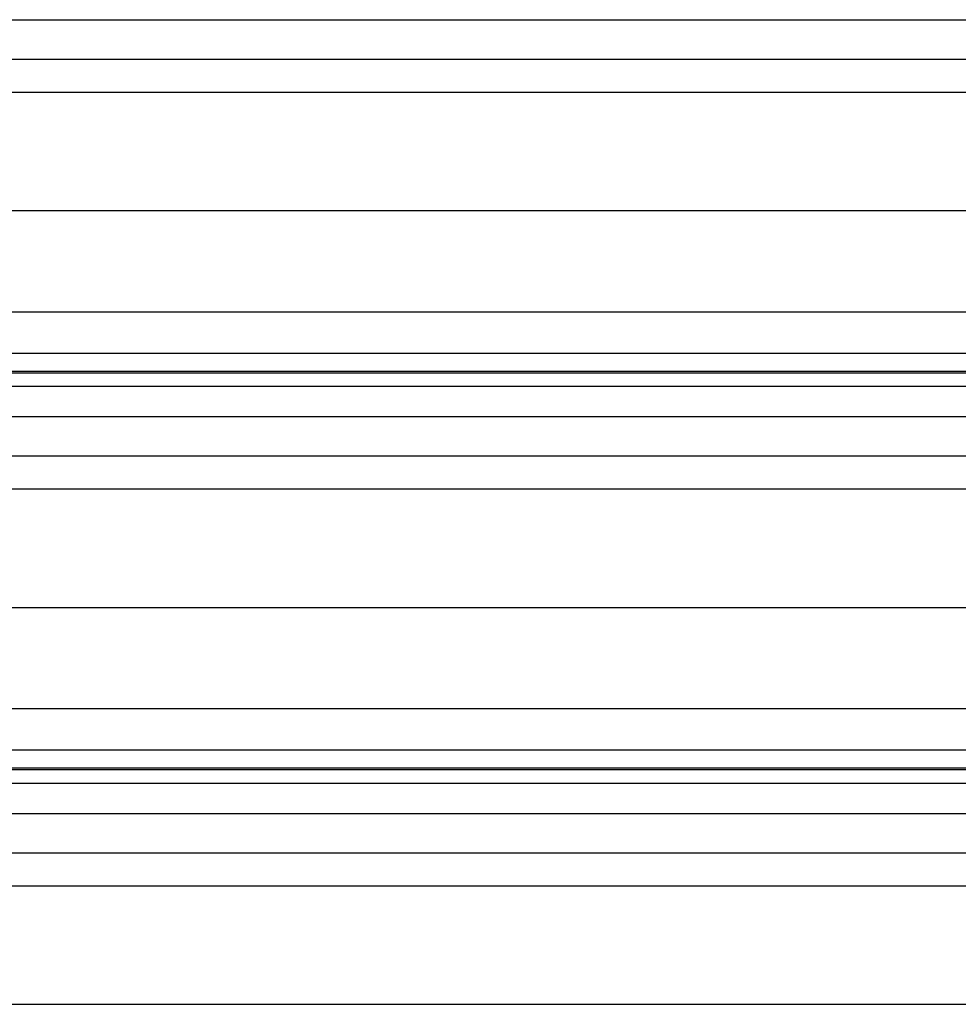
# Model space of a CAD drawing. Header units: inches. Extents: x 170 to 284, y 215 to 248.
# Tile 906 of 1056: x 230.475 to 230.96, y 241.296 to 241.806. Entities that reach past the tile are written whole.
import ezdxf

# ---------------------------------------------------------------- set-up
doc = ezdxf.new("R2010")
doc.units = ezdxf.units.IN
doc.header["$LTSCALE"] = 0.25
doc.header["$MEASUREMENT"] = 0
doc.layers.add('LH TOP OF HOOD', color=7, linetype='Continuous')

msp = doc.modelspace()

# ---------------------------------------------------------------- linework, layer by layer
at = {"layer": 'LH TOP OF HOOD'}
for p, q in [((227.16361, 241.80565), (231.19593, 241.80565)), ((227.16361, 241.78526), (231.19593, 241.78526)), ((227.24016, 241.76819), (231.11938, 241.76819)), ((227.19378, 241.70679), (231.16577, 241.70679)), ((227.16361, 241.65441), (231.19593, 241.65441)), ((227.16361, 241.63303), (231.19593, 241.63303)), ((231.19593, 241.62354), (227.16361, 241.62354)), ((227.16361, 241.6229), (231.19593, 241.6229)), ((227.16361, 241.61589), (231.19593, 241.61589)), ((227.16361, 241.6002), (231.19593, 241.6002)), ((227.16361, 241.57981), (231.19593, 241.57981)), ((227.24016, 241.56274), (231.11938, 241.56274)), ((227.19378, 241.50135), (231.16577, 241.50135)), ((227.16361, 241.44896), (231.19593, 241.44896)), ((227.16361, 241.42758), (231.19593, 241.42758)), ((231.19593, 241.4181), (227.16361, 241.4181)), ((227.16361, 241.41746), (231.19593, 241.41746)), ((227.16361, 241.41044), (231.19593, 241.41044)), ((227.16361, 241.39475), (231.19593, 241.39475)), ((227.16361, 241.37437), (231.19593, 241.37437)), ((227.24016, 241.35729), (231.11938, 241.35729)), ((227.19378, 241.2959), (231.16577, 241.2959))]:
    msp.add_line(p, q, dxfattribs=at)

doc.saveas('drawing.dxf')
